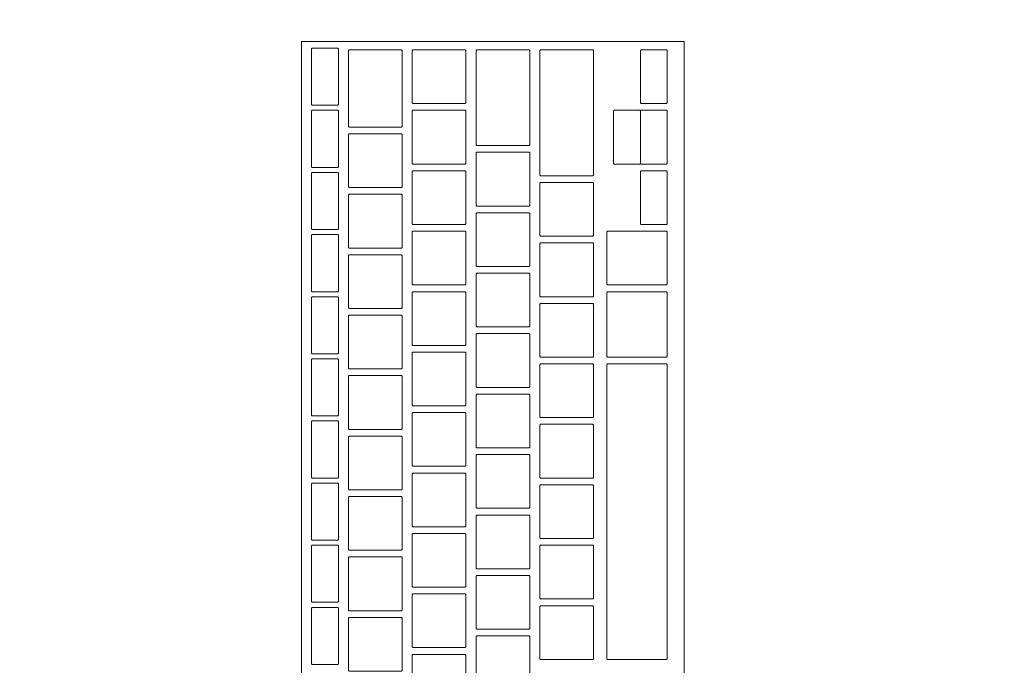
# Model space of a CAD drawing. Header units: metres. Extents: x -3.6 to 90.7, y -11.1 to 18.
# Tile 663 of 708: x 54.9 to 55.2, y 11.9 to 12.1. Entities that reach past the tile are written whole.
import ezdxf

# ---------------------------------------------------------------- set-up
doc = ezdxf.new("R2010")
doc.units = ezdxf.units.M
doc.header["$MEASUREMENT"] = 0
doc.linetypes.add('Wipeout_Contour', pattern=[1, 0, -1])
doc.layers.add('152 - Bemaßung_ Beschriftung.Ausbau', color=7, linetype='Continuous')
doc.layers.add('701 - Einrichtung.Möbel', color=7, linetype='Continuous')
doc.styles.add('ERSTELLTER_STIL_2', font='txt')
doc.dimstyles.new('ERSTELLTER_STIL__3', dxfattribs={"dimtxt": 0.1, "dimasz": 0.0532, "dimexe": 0.18, "dimexo": 0.0625, "dimgap": 0, "dimtad": 1, "dimtih": 1, "dimtoh": 1, "dimzin": 0, "dimdsep": 46, "dimtxsty": 'ERSTELLTER_STIL_2', "dimblk": 'ARROWHEAD_2', "dimblk1": 'ARROWHEAD_2', "dimblk2": 'ARROWHEAD_2', "dimcen": 0.09, "dimse1": 1, "dimse2": 1, "dimclrd": 7, "dimclre": 7, "dimclrt": 7, "dimazin": 0, "dimtfac": 1, "dimtdec": 4, "dimtmove": 0, "dimatfit": 3, "dimfxl": 1, "dimtolj": 1, "dimtzin": 0, "dimarcsym": 0})

# ---------------------------------------------------------------- blocks, each defined once
blk = doc.blocks.new('*D280')
at = {"layer": '152 - Bemaßung_ Beschriftung.Ausbau', "color": 7, "linetype": 'Continuous', "lineweight": 5}
for p, q in [((54.59997, 15.3025), (54.59997, 15.4075)), ((58.055, 15.3025), (58.055, 15.4075)), ((54.62018, 15.39), (54.57977, 15.32)), ((58.07521, 15.39), (58.03479, 15.32)), ((54.59997, 15.355), (58.055, 15.355))]:
    blk.add_line(p, q, dxfattribs=at)
at = {"layer": '152 - Bemaßung_ Beschriftung.Ausbau', "color": 7, "lineweight": 5, "char_height": 0.1, "attachment_point": 7, "style": 'ERSTELLTER_STIL_2'}
for s, insert in [('\\A1;{\\pql;\\fArial|b0|i0|c0|p38;3,45\\fArial|b0|i0|c0|p38;\\A1{\\H.66x;\\S5^  ;}}', (56.09353, 15.35559)), ('\\A1;{\\pql;\\fArial|b0|i0|c0|p38;14}', (57.883, 15.375))]:
    blk.add_mtext(s, dxfattribs=dict(at, insert=insert))
blk = doc.blocks.new('ARROWHEAD_2')
at = {"color": 0, "linetype": 'Continuous', "lineweight": 0}
for p, q in [((-0.3781, -0.655), (0.3781, 0.655)), ((0, 0), (-1, 0))]:
    blk.add_line(p, q, dxfattribs=at)

msp = doc.modelspace()

# ---------------------------------------------------------------- wipeouts: each hides what was drawn before it
at = {"color": 254, "linetype": 'Wipeout_Contour', "lineweight": 0, "ltscale": 341.086211}
msp.add_wipeout([(54.59997, 10.68998), (56.79997, 10.68998), (56.79997, 11.48998), (55.39997, 11.48998), (55.39997, 12.68998), (54.59997, 12.68998)], dxfattribs=at).dxf.layer = '701 - Einrichtung.Möbel'

# ---------------------------------------------------------------- next in the draw order: wipeouts: each hides what was drawn before it
at = {"color": 254, "linetype": 'Wipeout_Contour', "lineweight": 0, "ltscale": 225.330945}
msp.add_wipeout([(55.10389, 11.82684), (55.10389, 12.08884), (54.98989, 12.08884), (54.98989, 11.82684)], dxfattribs=at).dxf.layer = '701 - Einrichtung.Möbel'

# ---------------------------------------------------------------- next in the draw order: linework, layer by layer
at = {"layer": '701 - Einrichtung.Möbel', "color": 7, "linetype": 'Continuous', "lineweight": 5, "flags": 128}
msp.add_lwpolyline([(55.10389, 11.82684), (55.10389, 12.08884), (54.98989, 12.08884), (54.98989, 11.82684)], close=True, dxfattribs=at)

# ---------------------------------------------------------------- next in the draw order: wipeouts: each hides what was drawn before it
at = {"color": 254, "linetype": 'Wipeout_Contour', "lineweight": 0, "ltscale": 506.301473}
msp.add_wipeout([(55.00089, 12.07834), (55.00089, 12.08664), (55.00069, 12.08684), (54.99309, 12.08684), (54.99289, 12.08664), (54.99289, 12.07004), (54.99309, 12.06984), (55.00069, 12.06984), (55.00089, 12.07004)], dxfattribs=at).dxf.layer = '701 - Einrichtung.Möbel'
at = {"color": 254, "linetype": 'Wipeout_Contour', "lineweight": 0, "ltscale": 506.43066}
msp.add_wipeout([(55.01989, 12.07484), (55.01989, 12.08614), (55.01969, 12.08634), (55.00409, 12.08634), (55.00389, 12.08614), (55.00389, 12.06354), (55.00409, 12.06334), (55.01969, 12.06334), (55.01989, 12.06354)], dxfattribs=at).dxf.layer = '701 - Einrichtung.Möbel'
at = {"color": 254, "linetype": 'Wipeout_Contour', "lineweight": 0, "ltscale": 506.604177}
msp.add_wipeout([(55.03889, 12.07834), (55.03889, 12.08614), (55.03869, 12.08634), (55.02309, 12.08634), (55.02289, 12.08614), (55.02289, 12.07054), (55.02309, 12.07034), (55.03869, 12.07034), (55.03889, 12.07054)], dxfattribs=at).dxf.layer = '701 - Einrichtung.Möbel'
at = {"color": 254, "linetype": 'Wipeout_Contour', "lineweight": 0, "ltscale": 506.759536}
msp.add_wipeout([(55.05789, 12.07209), (55.05789, 12.08614), (55.05769, 12.08634), (55.04209, 12.08634), (55.04189, 12.08614), (55.04189, 12.05804), (55.04209, 12.05784), (55.05769, 12.05784), (55.05789, 12.05804)], dxfattribs=at).dxf.layer = '701 - Einrichtung.Möbel'
at = {"color": 254, "linetype": 'Wipeout_Contour', "lineweight": 0, "ltscale": 506.918099}
msp.add_wipeout([(55.07689, 12.06759), (55.07689, 12.08614), (55.07669, 12.08634), (55.06109, 12.08634), (55.06089, 12.08614), (55.06089, 12.04904), (55.06109, 12.04884), (55.07669, 12.04884), (55.07689, 12.04904)], dxfattribs=at).dxf.layer = '701 - Einrichtung.Möbel'
at = {"color": 254, "linetype": 'Wipeout_Contour', "lineweight": 0, "ltscale": 507.162865}
msp.add_wipeout([(55.09889, 12.07834), (55.09889, 12.08614), (55.09869, 12.08634), (55.09109, 12.08634), (55.09089, 12.08614), (55.09089, 12.07054), (55.09109, 12.07034), (55.09869, 12.07034), (55.09889, 12.07054)], dxfattribs=at).dxf.layer = '701 - Einrichtung.Möbel'
at = {"color": 254, "linetype": 'Wipeout_Contour', "lineweight": 0, "ltscale": 506.265751}
msp.add_wipeout([(55.00089, 12.05984), (55.00089, 12.06814), (55.00069, 12.06834), (54.99309, 12.06834), (54.99289, 12.06814), (54.99289, 12.05154), (54.99309, 12.05134), (55.00069, 12.05134), (55.00089, 12.05154)], dxfattribs=at).dxf.layer = '701 - Einrichtung.Möbel'
at = {"color": 254, "linetype": 'Wipeout_Contour', "lineweight": 0, "ltscale": 506.56944}
msp.add_wipeout([(55.03889, 12.06034), (55.03889, 12.06814), (55.03869, 12.06834), (55.02309, 12.06834), (55.02289, 12.06814), (55.02289, 12.05254), (55.02309, 12.05234), (55.03869, 12.05234), (55.03889, 12.05254)], dxfattribs=at).dxf.layer = '701 - Einrichtung.Möbel'
at = {"color": 254, "linetype": 'Wipeout_Contour', "lineweight": 0, "ltscale": 507.128167}
msp.add_wipeout([(55.09889, 12.06034), (55.09889, 12.06814), (55.09869, 12.06834), (55.09109, 12.06834), (55.09089, 12.06814), (55.09089, 12.05254), (55.09109, 12.05234), (55.09869, 12.05234), (55.09889, 12.05254)], dxfattribs=at).dxf.layer = '701 - Einrichtung.Möbel'
at = {"color": 254, "linetype": 'Wipeout_Contour', "lineweight": 0, "ltscale": 506.388919}
msp.add_wipeout([(55.01989, 12.05334), (55.01989, 12.06114), (55.01969, 12.06134), (55.00409, 12.06134), (55.00389, 12.06114), (55.00389, 12.04554), (55.00409, 12.04534), (55.01969, 12.04534), (55.01989, 12.04554)], dxfattribs=at).dxf.layer = '701 - Einrichtung.Möbel'
at = {"color": 254, "linetype": 'Wipeout_Contour', "lineweight": 0, "ltscale": 506.712378}
msp.add_wipeout([(55.05789, 12.04784), (55.05789, 12.05564), (55.05769, 12.05584), (55.04209, 12.05584), (55.04189, 12.05564), (55.04189, 12.04004), (55.04209, 12.03984), (55.05769, 12.03984), (55.05789, 12.04004)], dxfattribs=at).dxf.layer = '701 - Einrichtung.Möbel'
at = {"color": 254, "linetype": 'Wipeout_Contour', "lineweight": 0, "ltscale": 506.230081}
msp.add_wipeout([(55.00089, 12.04134), (55.00089, 12.04964), (55.00069, 12.04984), (54.99309, 12.04984), (54.99289, 12.04964), (54.99289, 12.03304), (54.99309, 12.03284), (55.00069, 12.03284), (55.00089, 12.03304)], dxfattribs=at).dxf.layer = '701 - Einrichtung.Möbel'
at = {"color": 254, "linetype": 'Wipeout_Contour', "lineweight": 0, "ltscale": 506.534753}
msp.add_wipeout([(55.03889, 12.04234), (55.03889, 12.05014), (55.03869, 12.05034), (55.02309, 12.05034), (55.02289, 12.05014), (55.02289, 12.03454), (55.02309, 12.03434), (55.03869, 12.03434), (55.03889, 12.03454)], dxfattribs=at).dxf.layer = '701 - Einrichtung.Möbel'
at = {"color": 254, "linetype": 'Wipeout_Contour', "lineweight": 0, "ltscale": 507.093518}
msp.add_wipeout([(55.09889, 12.04234), (55.09889, 12.05014), (55.09869, 12.05034), (55.09109, 12.05034), (55.09089, 12.05014), (55.09089, 12.03454), (55.09109, 12.03434), (55.09869, 12.03434), (55.09889, 12.03454)], dxfattribs=at).dxf.layer = '701 - Einrichtung.Möbel'
at = {"color": 254, "linetype": 'Wipeout_Contour', "lineweight": 0, "ltscale": 506.862091}
msp.add_wipeout([(55.07689, 12.03884), (55.07689, 12.04664), (55.07669, 12.04684), (55.06109, 12.04684), (55.06089, 12.04664), (55.06089, 12.03104), (55.06109, 12.03084), (55.07669, 12.03084), (55.07689, 12.03104)], dxfattribs=at).dxf.layer = '701 - Einrichtung.Möbel'
at = {"color": 254, "linetype": 'Wipeout_Contour', "lineweight": 0, "ltscale": 506.35424}
msp.add_wipeout([(55.01989, 12.03534), (55.01989, 12.04314), (55.01969, 12.04334), (55.00409, 12.04334), (55.00389, 12.04314), (55.00389, 12.02754), (55.00409, 12.02734), (55.01969, 12.02734), (55.01989, 12.02754)], dxfattribs=at).dxf.layer = '701 - Einrichtung.Möbel'
at = {"color": 254, "linetype": 'Wipeout_Contour', "lineweight": 0, "ltscale": 506.677737}
msp.add_wipeout([(55.05789, 12.02984), (55.05789, 12.03764), (55.05769, 12.03784), (55.04209, 12.03784), (55.04189, 12.03764), (55.04189, 12.02204), (55.04209, 12.02184), (55.05769, 12.02184), (55.05789, 12.02204)], dxfattribs=at).dxf.layer = '701 - Einrichtung.Möbel'
at = {"color": 254, "linetype": 'Wipeout_Contour', "lineweight": 0, "ltscale": 506.194463}
msp.add_wipeout([(55.00089, 12.02284), (55.00089, 12.03114), (55.00069, 12.03134), (54.99309, 12.03134), (54.99289, 12.03114), (54.99289, 12.01454), (54.99309, 12.01434), (55.00069, 12.01434), (55.00089, 12.01454)], dxfattribs=at).dxf.layer = '701 - Einrichtung.Möbel'
at = {"color": 254, "linetype": 'Wipeout_Contour', "lineweight": 0, "ltscale": 506.500115}
msp.add_wipeout([(55.03889, 12.02434), (55.03889, 12.03214), (55.03869, 12.03234), (55.02309, 12.03234), (55.02289, 12.03214), (55.02289, 12.01654), (55.02309, 12.01634), (55.03869, 12.01634), (55.03889, 12.01654)], dxfattribs=at).dxf.layer = '701 - Einrichtung.Möbel'
at = {"color": 254, "linetype": 'Wipeout_Contour', "lineweight": 0, "ltscale": 507.019817}
msp.add_wipeout([(55.09889, 12.02434), (55.09889, 12.03214), (55.09869, 12.03234), (55.08109, 12.03234), (55.08089, 12.03214), (55.08089, 12.01654), (55.08109, 12.01634), (55.09869, 12.01634), (55.09889, 12.01654)], dxfattribs=at).dxf.layer = '701 - Einrichtung.Möbel'
at = {"color": 254, "linetype": 'Wipeout_Contour', "lineweight": 0, "ltscale": 506.827486}
msp.add_wipeout([(55.07689, 12.02084), (55.07689, 12.02864), (55.07669, 12.02884), (55.06109, 12.02884), (55.06089, 12.02864), (55.06089, 12.01304), (55.06109, 12.01284), (55.07669, 12.01284), (55.07689, 12.01304)], dxfattribs=at).dxf.layer = '701 - Einrichtung.Möbel'
at = {"color": 254, "linetype": 'Wipeout_Contour', "lineweight": 0, "ltscale": 506.31961}
msp.add_wipeout([(55.01989, 12.01734), (55.01989, 12.02514), (55.01969, 12.02534), (55.00409, 12.02534), (55.00389, 12.02514), (55.00389, 12.00954), (55.00409, 12.00934), (55.01969, 12.00934), (55.01989, 12.00954)], dxfattribs=at).dxf.layer = '701 - Einrichtung.Möbel'
at = {"color": 254, "linetype": 'Wipeout_Contour', "lineweight": 0, "ltscale": 506.643145}
msp.add_wipeout([(55.05789, 12.01184), (55.05789, 12.01964), (55.05769, 12.01984), (55.04209, 12.01984), (55.04189, 12.01964), (55.04189, 12.00404), (55.04209, 12.00384), (55.05769, 12.00384), (55.05789, 12.00404)], dxfattribs=at).dxf.layer = '701 - Einrichtung.Möbel'
at = {"color": 254, "linetype": 'Wipeout_Contour', "lineweight": 0, "ltscale": 506.465527}
msp.add_wipeout([(55.03889, 12.00634), (55.03889, 12.01414), (55.03869, 12.01434), (55.02309, 12.01434), (55.02289, 12.01414), (55.02289, 11.99854), (55.02309, 11.99834), (55.03869, 11.99834), (55.03889, 11.99854)], dxfattribs=at).dxf.layer = '701 - Einrichtung.Möbel'
at = {"color": 254, "linetype": 'Wipeout_Contour', "lineweight": 0, "ltscale": 506.982045}
msp.add_wipeout([(55.09889, 12.00459), (55.09889, 12.01414), (55.09869, 12.01434), (55.08109, 12.01434), (55.08089, 12.01414), (55.08089, 11.99504), (55.08109, 11.99484), (55.09869, 11.99484), (55.09889, 11.99504)], dxfattribs=at).dxf.layer = '701 - Einrichtung.Möbel'
at = {"color": 254, "linetype": 'Wipeout_Contour', "lineweight": 0, "ltscale": 506.158898}
msp.add_wipeout([(55.00089, 12.00434), (55.00089, 12.01264), (55.00069, 12.01284), (54.99309, 12.01284), (54.99289, 12.01264), (54.99289, 11.99604), (54.99309, 11.99584), (55.00069, 11.99584), (55.00089, 11.99604)], dxfattribs=at).dxf.layer = '701 - Einrichtung.Möbel'
at = {"color": 254, "linetype": 'Wipeout_Contour', "lineweight": 0, "ltscale": 506.79293}
msp.add_wipeout([(55.07689, 12.00284), (55.07689, 12.01064), (55.07669, 12.01084), (55.06109, 12.01084), (55.06089, 12.01064), (55.06089, 11.99504), (55.06109, 11.99484), (55.07669, 11.99484), (55.07689, 11.99504)], dxfattribs=at).dxf.layer = '701 - Einrichtung.Möbel'
at = {"color": 254, "linetype": 'Wipeout_Contour', "lineweight": 0, "ltscale": 506.285029}
msp.add_wipeout([(55.01989, 11.99934), (55.01989, 12.00714), (55.01969, 12.00734), (55.00409, 12.00734), (55.00389, 12.00714), (55.00389, 11.99154), (55.00409, 11.99134), (55.01969, 11.99134), (55.01989, 11.99154)], dxfattribs=at).dxf.layer = '701 - Einrichtung.Möbel'
at = {"color": 254, "linetype": 'Wipeout_Contour', "lineweight": 0, "ltscale": 506.608602}
msp.add_wipeout([(55.05789, 11.99384), (55.05789, 12.00164), (55.05769, 12.00184), (55.04209, 12.00184), (55.04189, 12.00164), (55.04189, 11.98604), (55.04209, 11.98584), (55.05769, 11.98584), (55.05789, 11.98604)], dxfattribs=at).dxf.layer = '701 - Einrichtung.Möbel'
at = {"color": 254, "linetype": 'Wipeout_Contour', "lineweight": 0, "ltscale": 506.430988}
msp.add_wipeout([(55.03889, 11.98834), (55.03889, 11.99614), (55.03869, 11.99634), (55.02309, 11.99634), (55.02289, 11.99614), (55.02289, 11.98054), (55.02309, 11.98034), (55.03869, 11.98034), (55.03889, 11.98054)], dxfattribs=at).dxf.layer = '701 - Einrichtung.Möbel'
at = {"color": 254, "linetype": 'Wipeout_Contour', "lineweight": 0, "ltscale": 506.123385}
msp.add_wipeout([(55.00089, 11.98584), (55.00089, 11.99414), (55.00069, 11.99434), (54.99309, 11.99434), (54.99289, 11.99414), (54.99289, 11.97754), (54.99309, 11.97734), (55.00069, 11.97734), (55.00089, 11.97754)], dxfattribs=at).dxf.layer = '701 - Einrichtung.Möbel'
at = {"color": 254, "linetype": 'Wipeout_Contour', "lineweight": 0, "ltscale": 506.758423}
msp.add_wipeout([(55.07689, 11.98484), (55.07689, 11.99264), (55.07669, 11.99284), (55.06109, 11.99284), (55.06089, 11.99264), (55.06089, 11.97704), (55.06109, 11.97684), (55.07669, 11.97684), (55.07689, 11.97704)], dxfattribs=at).dxf.layer = '701 - Einrichtung.Möbel'
at = {"color": 254, "linetype": 'Wipeout_Contour', "lineweight": 0, "ltscale": 506.876948}
msp.add_wipeout([(55.09889, 11.94884), (55.09889, 11.99264), (55.09869, 11.99284), (55.08109, 11.99284), (55.08089, 11.99264), (55.08089, 11.90504), (55.08109, 11.90484), (55.09869, 11.90484), (55.09889, 11.90504)], dxfattribs=at).dxf.layer = '701 - Einrichtung.Möbel'
at = {"color": 254, "linetype": 'Wipeout_Contour', "lineweight": 0, "ltscale": 506.250498}
msp.add_wipeout([(55.01989, 11.98134), (55.01989, 11.98914), (55.01969, 11.98934), (55.00409, 11.98934), (55.00389, 11.98914), (55.00389, 11.97354), (55.00409, 11.97334), (55.01969, 11.97334), (55.01989, 11.97354)], dxfattribs=at).dxf.layer = '701 - Einrichtung.Möbel'
at = {"color": 254, "linetype": 'Wipeout_Contour', "lineweight": 0, "ltscale": 506.574109}
msp.add_wipeout([(55.05789, 11.97584), (55.05789, 11.98364), (55.05769, 11.98384), (55.04209, 11.98384), (55.04189, 11.98364), (55.04189, 11.96804), (55.04209, 11.96784), (55.05769, 11.96784), (55.05789, 11.96804)], dxfattribs=at).dxf.layer = '701 - Einrichtung.Möbel'
at = {"color": 254, "linetype": 'Wipeout_Contour', "lineweight": 0, "ltscale": 506.396499}
msp.add_wipeout([(55.03889, 11.97034), (55.03889, 11.97814), (55.03869, 11.97834), (55.02309, 11.97834), (55.02289, 11.97814), (55.02289, 11.96254), (55.02309, 11.96234), (55.03869, 11.96234), (55.03889, 11.96254)], dxfattribs=at).dxf.layer = '701 - Einrichtung.Möbel'
at = {"color": 254, "linetype": 'Wipeout_Contour', "lineweight": 0, "ltscale": 506.087924}
msp.add_wipeout([(55.00089, 11.96734), (55.00089, 11.97564), (55.00069, 11.97584), (54.99309, 11.97584), (54.99289, 11.97564), (54.99289, 11.95904), (54.99309, 11.95884), (55.00069, 11.95884), (55.00089, 11.95904)], dxfattribs=at).dxf.layer = '701 - Einrichtung.Möbel'
at = {"color": 254, "linetype": 'Wipeout_Contour', "lineweight": 0, "ltscale": 506.723966}
msp.add_wipeout([(55.07689, 11.96684), (55.07689, 11.97464), (55.07669, 11.97484), (55.06109, 11.97484), (55.06089, 11.97464), (55.06089, 11.95904), (55.06109, 11.95884), (55.07669, 11.95884), (55.07689, 11.95904)], dxfattribs=at).dxf.layer = '701 - Einrichtung.Möbel'
at = {"color": 254, "linetype": 'Wipeout_Contour', "lineweight": 0, "ltscale": 506.216017}
msp.add_wipeout([(55.01989, 11.96334), (55.01989, 11.97114), (55.01969, 11.97134), (55.00409, 11.97134), (55.00389, 11.97114), (55.00389, 11.95554), (55.00409, 11.95534), (55.01969, 11.95534), (55.01989, 11.95554)], dxfattribs=at).dxf.layer = '701 - Einrichtung.Möbel'
at = {"color": 254, "linetype": 'Wipeout_Contour', "lineweight": 0, "ltscale": 506.539665}
msp.add_wipeout([(55.05789, 11.95784), (55.05789, 11.96564), (55.05769, 11.96584), (55.04209, 11.96584), (55.04189, 11.96564), (55.04189, 11.95004), (55.04209, 11.94984), (55.05769, 11.94984), (55.05789, 11.95004)], dxfattribs=at).dxf.layer = '701 - Einrichtung.Möbel'
at = {"color": 254, "linetype": 'Wipeout_Contour', "lineweight": 0, "ltscale": 506.362059}
msp.add_wipeout([(55.03889, 11.95234), (55.03889, 11.96014), (55.03869, 11.96034), (55.02309, 11.96034), (55.02289, 11.96014), (55.02289, 11.94454), (55.02309, 11.94434), (55.03869, 11.94434), (55.03889, 11.94454)], dxfattribs=at).dxf.layer = '701 - Einrichtung.Möbel'
at = {"color": 254, "linetype": 'Wipeout_Contour', "lineweight": 0, "ltscale": 506.052515}
msp.add_wipeout([(55.00089, 11.94884), (55.00089, 11.95714), (55.00069, 11.95734), (54.99309, 11.95734), (54.99289, 11.95714), (54.99289, 11.94054), (54.99309, 11.94034), (55.00069, 11.94034), (55.00089, 11.94054)], dxfattribs=at).dxf.layer = '701 - Einrichtung.Möbel'
at = {"color": 254, "linetype": 'Wipeout_Contour', "lineweight": 0, "ltscale": 506.689559}
msp.add_wipeout([(55.07689, 11.94884), (55.07689, 11.95664), (55.07669, 11.95684), (55.06109, 11.95684), (55.06089, 11.95664), (55.06089, 11.94104), (55.06109, 11.94084), (55.07669, 11.94084), (55.07689, 11.94104)], dxfattribs=at).dxf.layer = '701 - Einrichtung.Möbel'
at = {"color": 254, "linetype": 'Wipeout_Contour', "lineweight": 0, "ltscale": 506.181585}
msp.add_wipeout([(55.01989, 11.94534), (55.01989, 11.95314), (55.01969, 11.95334), (55.00409, 11.95334), (55.00389, 11.95314), (55.00389, 11.93754), (55.00409, 11.93734), (55.01969, 11.93734), (55.01989, 11.93754)], dxfattribs=at).dxf.layer = '701 - Einrichtung.Möbel'
at = {"color": 254, "linetype": 'Wipeout_Contour', "lineweight": 0, "ltscale": 506.505271}
msp.add_wipeout([(55.05789, 11.93984), (55.05789, 11.94764), (55.05769, 11.94784), (55.04209, 11.94784), (55.04189, 11.94764), (55.04189, 11.93204), (55.04209, 11.93184), (55.05769, 11.93184), (55.05789, 11.93204)], dxfattribs=at).dxf.layer = '701 - Einrichtung.Möbel'
at = {"color": 254, "linetype": 'Wipeout_Contour', "lineweight": 0, "ltscale": 506.327668}
msp.add_wipeout([(55.03889, 11.93434), (55.03889, 11.94214), (55.03869, 11.94234), (55.02309, 11.94234), (55.02289, 11.94214), (55.02289, 11.92654), (55.02309, 11.92634), (55.03869, 11.92634), (55.03889, 11.92654)], dxfattribs=at).dxf.layer = '701 - Einrichtung.Möbel'
at = {"color": 254, "linetype": 'Wipeout_Contour', "lineweight": 0, "ltscale": 506.017159}
msp.add_wipeout([(55.00089, 11.93034), (55.00089, 11.93864), (55.00069, 11.93884), (54.99309, 11.93884), (54.99289, 11.93864), (54.99289, 11.92204), (54.99309, 11.92184), (55.00069, 11.92184), (55.00089, 11.92204)], dxfattribs=at).dxf.layer = '701 - Einrichtung.Möbel'
at = {"color": 254, "linetype": 'Wipeout_Contour', "lineweight": 0, "ltscale": 506.655201}
msp.add_wipeout([(55.07689, 11.93084), (55.07689, 11.93864), (55.07669, 11.93884), (55.06109, 11.93884), (55.06089, 11.93864), (55.06089, 11.92304), (55.06109, 11.92284), (55.07669, 11.92284), (55.07689, 11.92304)], dxfattribs=at).dxf.layer = '701 - Einrichtung.Möbel'
at = {"color": 254, "linetype": 'Wipeout_Contour', "lineweight": 0, "ltscale": 506.147202}
msp.add_wipeout([(55.01989, 11.92734), (55.01989, 11.93514), (55.01969, 11.93534), (55.00409, 11.93534), (55.00389, 11.93514), (55.00389, 11.91954), (55.00409, 11.91934), (55.01969, 11.91934), (55.01989, 11.91954)], dxfattribs=at).dxf.layer = '701 - Einrichtung.Möbel'
at = {"color": 254, "linetype": 'Wipeout_Contour', "lineweight": 0, "ltscale": 506.470926}
msp.add_wipeout([(55.05789, 11.92184), (55.05789, 11.92964), (55.05769, 11.92984), (55.04209, 11.92984), (55.04189, 11.92964), (55.04189, 11.91404), (55.04209, 11.91384), (55.05769, 11.91384), (55.05789, 11.91404)], dxfattribs=at).dxf.layer = '701 - Einrichtung.Möbel'
at = {"color": 254, "linetype": 'Wipeout_Contour', "lineweight": 0, "ltscale": 506.293327}
msp.add_wipeout([(55.03889, 11.91634), (55.03889, 11.92414), (55.03869, 11.92434), (55.02309, 11.92434), (55.02289, 11.92414), (55.02289, 11.90854), (55.02309, 11.90834), (55.03869, 11.90834), (55.03889, 11.90854)], dxfattribs=at).dxf.layer = '701 - Einrichtung.Möbel'
at = {"color": 254, "linetype": 'Wipeout_Contour', "lineweight": 0, "ltscale": 505.981855}
msp.add_wipeout([(55.00089, 11.91184), (55.00089, 11.92014), (55.00069, 11.92034), (54.99309, 11.92034), (54.99289, 11.92014), (54.99289, 11.90354), (54.99309, 11.90334), (55.00069, 11.90334), (55.00089, 11.90354)], dxfattribs=at).dxf.layer = '701 - Einrichtung.Möbel'
at = {"color": 254, "linetype": 'Wipeout_Contour', "lineweight": 0, "ltscale": 506.620892}
msp.add_wipeout([(55.07689, 11.91284), (55.07689, 11.92064), (55.07669, 11.92084), (55.06109, 11.92084), (55.06089, 11.92064), (55.06089, 11.90504), (55.06109, 11.90484), (55.07669, 11.90484), (55.07689, 11.90504)], dxfattribs=at).dxf.layer = '701 - Einrichtung.Möbel'
at = {"color": 254, "linetype": 'Wipeout_Contour', "lineweight": 0, "ltscale": 506.112869}
msp.add_wipeout([(55.01989, 11.90934), (55.01989, 11.91714), (55.01969, 11.91734), (55.00409, 11.91734), (55.00389, 11.91714), (55.00389, 11.90154), (55.00409, 11.90134), (55.01969, 11.90134), (55.01989, 11.90154)], dxfattribs=at).dxf.layer = '701 - Einrichtung.Möbel'
at = {"color": 254, "linetype": 'Wipeout_Contour', "lineweight": 0, "ltscale": 506.436631}
msp.add_wipeout([(55.05789, 11.90384), (55.05789, 11.91164), (55.05769, 11.91184), (55.04209, 11.91184), (55.04189, 11.91164), (55.04189, 11.89604), (55.04209, 11.89584), (55.05769, 11.89584), (55.05789, 11.89604)], dxfattribs=at).dxf.layer = '701 - Einrichtung.Möbel'
at = {"color": 254, "linetype": 'Wipeout_Contour', "lineweight": 0, "ltscale": 506.259036}
msp.add_wipeout([(55.03889, 11.89834), (55.03889, 11.90614), (55.03869, 11.90634), (55.02309, 11.90634), (55.02289, 11.90614), (55.02289, 11.89054), (55.02309, 11.89034), (55.03869, 11.89034), (55.03889, 11.89054)], dxfattribs=at).dxf.layer = '701 - Einrichtung.Möbel'

# ---------------------------------------------------------------- next in the draw order: linework, layer by layer
at = {"layer": '701 - Einrichtung.Möbel', "color": 7, "linetype": 'Continuous', "lineweight": 5, "flags": 128}
for points in [[(55.00089, 12.07834), (55.00089, 12.08664), (55.00069, 12.08684), (54.99309, 12.08684), (54.99289, 12.08664), (54.99289, 12.07004), (54.99309, 12.06984), (55.00069, 12.06984), (55.00089, 12.07004)], [(55.01989, 12.07484), (55.01989, 12.08614), (55.01969, 12.08634), (55.00409, 12.08634), (55.00389, 12.08614), (55.00389, 12.06354), (55.00409, 12.06334), (55.01969, 12.06334), (55.01989, 12.06354)], [(55.03889, 12.07834), (55.03889, 12.08614), (55.03869, 12.08634), (55.02309, 12.08634), (55.02289, 12.08614), (55.02289, 12.07054), (55.02309, 12.07034), (55.03869, 12.07034), (55.03889, 12.07054)], [(55.05789, 12.07209), (55.05789, 12.08614), (55.05769, 12.08634), (55.04209, 12.08634), (55.04189, 12.08614), (55.04189, 12.05804), (55.04209, 12.05784), (55.05769, 12.05784), (55.05789, 12.05804)], [(55.07689, 12.06759), (55.07689, 12.08614), (55.07669, 12.08634), (55.06109, 12.08634), (55.06089, 12.08614), (55.06089, 12.04904), (55.06109, 12.04884), (55.07669, 12.04884), (55.07689, 12.04904)], [(55.09889, 12.07834), (55.09889, 12.08614), (55.09869, 12.08634), (55.09109, 12.08634), (55.09089, 12.08614), (55.09089, 12.07054), (55.09109, 12.07034), (55.09869, 12.07034), (55.09889, 12.07054)], [(55.00089, 12.05984), (55.00089, 12.06814), (55.00069, 12.06834), (54.99309, 12.06834), (54.99289, 12.06814), (54.99289, 12.05154), (54.99309, 12.05134), (55.00069, 12.05134), (55.00089, 12.05154)], [(55.03889, 12.06034), (55.03889, 12.06814), (55.03869, 12.06834), (55.02309, 12.06834), (55.02289, 12.06814), (55.02289, 12.05254), (55.02309, 12.05234), (55.03869, 12.05234), (55.03889, 12.05254)], [(55.09889, 12.06034), (55.09889, 12.06814), (55.09869, 12.06834), (55.09109, 12.06834), (55.09089, 12.06814), (55.09089, 12.05254), (55.09109, 12.05234), (55.09869, 12.05234), (55.09889, 12.05254)], [(55.01989, 12.05334), (55.01989, 12.06114), (55.01969, 12.06134), (55.00409, 12.06134), (55.00389, 12.06114), (55.00389, 12.04554), (55.00409, 12.04534), (55.01969, 12.04534), (55.01989, 12.04554)], [(55.05789, 12.04784), (55.05789, 12.05564), (55.05769, 12.05584), (55.04209, 12.05584), (55.04189, 12.05564), (55.04189, 12.04004), (55.04209, 12.03984), (55.05769, 12.03984), (55.05789, 12.04004)], [(55.00089, 12.04134), (55.00089, 12.04964), (55.00069, 12.04984), (54.99309, 12.04984), (54.99289, 12.04964), (54.99289, 12.03304), (54.99309, 12.03284), (55.00069, 12.03284), (55.00089, 12.03304)], [(55.03889, 12.04234), (55.03889, 12.05014), (55.03869, 12.05034), (55.02309, 12.05034), (55.02289, 12.05014), (55.02289, 12.03454), (55.02309, 12.03434), (55.03869, 12.03434), (55.03889, 12.03454)], [(55.09889, 12.04234), (55.09889, 12.05014), (55.09869, 12.05034), (55.09109, 12.05034), (55.09089, 12.05014), (55.09089, 12.03454), (55.09109, 12.03434), (55.09869, 12.03434), (55.09889, 12.03454)], [(55.07689, 12.03884), (55.07689, 12.04664), (55.07669, 12.04684), (55.06109, 12.04684), (55.06089, 12.04664), (55.06089, 12.03104), (55.06109, 12.03084), (55.07669, 12.03084), (55.07689, 12.03104)], [(55.01989, 12.03534), (55.01989, 12.04314), (55.01969, 12.04334), (55.00409, 12.04334), (55.00389, 12.04314), (55.00389, 12.02754), (55.00409, 12.02734), (55.01969, 12.02734), (55.01989, 12.02754)], [(55.05789, 12.02984), (55.05789, 12.03764), (55.05769, 12.03784), (55.04209, 12.03784), (55.04189, 12.03764), (55.04189, 12.02204), (55.04209, 12.02184), (55.05769, 12.02184), (55.05789, 12.02204)], [(55.00089, 12.02284), (55.00089, 12.03114), (55.00069, 12.03134), (54.99309, 12.03134), (54.99289, 12.03114), (54.99289, 12.01454), (54.99309, 12.01434), (55.00069, 12.01434), (55.00089, 12.01454)], [(55.03889, 12.02434), (55.03889, 12.03214), (55.03869, 12.03234), (55.02309, 12.03234), (55.02289, 12.03214), (55.02289, 12.01654), (55.02309, 12.01634), (55.03869, 12.01634), (55.03889, 12.01654)], [(55.09889, 12.02434), (55.09889, 12.03214), (55.09869, 12.03234), (55.08109, 12.03234), (55.08089, 12.03214), (55.08089, 12.01654), (55.08109, 12.01634), (55.09869, 12.01634), (55.09889, 12.01654)], [(55.07689, 12.02084), (55.07689, 12.02864), (55.07669, 12.02884), (55.06109, 12.02884), (55.06089, 12.02864), (55.06089, 12.01304), (55.06109, 12.01284), (55.07669, 12.01284), (55.07689, 12.01304)], [(55.01989, 12.01734), (55.01989, 12.02514), (55.01969, 12.02534), (55.00409, 12.02534), (55.00389, 12.02514), (55.00389, 12.00954), (55.00409, 12.00934), (55.01969, 12.00934), (55.01989, 12.00954)], [(55.05789, 12.01184), (55.05789, 12.01964), (55.05769, 12.01984), (55.04209, 12.01984), (55.04189, 12.01964), (55.04189, 12.00404), (55.04209, 12.00384), (55.05769, 12.00384), (55.05789, 12.00404)], [(55.03889, 12.00634), (55.03889, 12.01414), (55.03869, 12.01434), (55.02309, 12.01434), (55.02289, 12.01414), (55.02289, 11.99854), (55.02309, 11.99834), (55.03869, 11.99834), (55.03889, 11.99854)], [(55.09889, 12.00459), (55.09889, 12.01414), (55.09869, 12.01434), (55.08109, 12.01434), (55.08089, 12.01414), (55.08089, 11.99504), (55.08109, 11.99484), (55.09869, 11.99484), (55.09889, 11.99504)], [(55.00089, 12.00434), (55.00089, 12.01264), (55.00069, 12.01284), (54.99309, 12.01284), (54.99289, 12.01264), (54.99289, 11.99604), (54.99309, 11.99584), (55.00069, 11.99584), (55.00089, 11.99604)], [(55.07689, 12.00284), (55.07689, 12.01064), (55.07669, 12.01084), (55.06109, 12.01084), (55.06089, 12.01064), (55.06089, 11.99504), (55.06109, 11.99484), (55.07669, 11.99484), (55.07689, 11.99504)], [(55.01989, 11.99934), (55.01989, 12.00714), (55.01969, 12.00734), (55.00409, 12.00734), (55.00389, 12.00714), (55.00389, 11.99154), (55.00409, 11.99134), (55.01969, 11.99134), (55.01989, 11.99154)], [(55.05789, 11.99384), (55.05789, 12.00164), (55.05769, 12.00184), (55.04209, 12.00184), (55.04189, 12.00164), (55.04189, 11.98604), (55.04209, 11.98584), (55.05769, 11.98584), (55.05789, 11.98604)], [(55.03889, 11.98834), (55.03889, 11.99614), (55.03869, 11.99634), (55.02309, 11.99634), (55.02289, 11.99614), (55.02289, 11.98054), (55.02309, 11.98034), (55.03869, 11.98034), (55.03889, 11.98054)], [(55.00089, 11.98584), (55.00089, 11.99414), (55.00069, 11.99434), (54.99309, 11.99434), (54.99289, 11.99414), (54.99289, 11.97754), (54.99309, 11.97734), (55.00069, 11.97734), (55.00089, 11.97754)], [(55.07689, 11.98484), (55.07689, 11.99264), (55.07669, 11.99284), (55.06109, 11.99284), (55.06089, 11.99264), (55.06089, 11.97704), (55.06109, 11.97684), (55.07669, 11.97684), (55.07689, 11.97704)], [(55.09889, 11.94884), (55.09889, 11.99264), (55.09869, 11.99284), (55.08109, 11.99284), (55.08089, 11.99264), (55.08089, 11.90504), (55.08109, 11.90484), (55.09869, 11.90484), (55.09889, 11.90504)], [(55.01989, 11.98134), (55.01989, 11.98914), (55.01969, 11.98934), (55.00409, 11.98934), (55.00389, 11.98914), (55.00389, 11.97354), (55.00409, 11.97334), (55.01969, 11.97334), (55.01989, 11.97354)], [(55.05789, 11.97584), (55.05789, 11.98364), (55.05769, 11.98384), (55.04209, 11.98384), (55.04189, 11.98364), (55.04189, 11.96804), (55.04209, 11.96784), (55.05769, 11.96784), (55.05789, 11.96804)], [(55.03889, 11.97034), (55.03889, 11.97814), (55.03869, 11.97834), (55.02309, 11.97834), (55.02289, 11.97814), (55.02289, 11.96254), (55.02309, 11.96234), (55.03869, 11.96234), (55.03889, 11.96254)], [(55.00089, 11.96734), (55.00089, 11.97564), (55.00069, 11.97584), (54.99309, 11.97584), (54.99289, 11.97564), (54.99289, 11.95904), (54.99309, 11.95884), (55.00069, 11.95884), (55.00089, 11.95904)], [(55.07689, 11.96684), (55.07689, 11.97464), (55.07669, 11.97484), (55.06109, 11.97484), (55.06089, 11.97464), (55.06089, 11.95904), (55.06109, 11.95884), (55.07669, 11.95884), (55.07689, 11.95904)], [(55.01989, 11.96334), (55.01989, 11.97114), (55.01969, 11.97134), (55.00409, 11.97134), (55.00389, 11.97114), (55.00389, 11.95554), (55.00409, 11.95534), (55.01969, 11.95534), (55.01989, 11.95554)], [(55.05789, 11.95784), (55.05789, 11.96564), (55.05769, 11.96584), (55.04209, 11.96584), (55.04189, 11.96564), (55.04189, 11.95004), (55.04209, 11.94984), (55.05769, 11.94984), (55.05789, 11.95004)], [(55.03889, 11.95234), (55.03889, 11.96014), (55.03869, 11.96034), (55.02309, 11.96034), (55.02289, 11.96014), (55.02289, 11.94454), (55.02309, 11.94434), (55.03869, 11.94434), (55.03889, 11.94454)], [(55.00089, 11.94884), (55.00089, 11.95714), (55.00069, 11.95734), (54.99309, 11.95734), (54.99289, 11.95714), (54.99289, 11.94054), (54.99309, 11.94034), (55.00069, 11.94034), (55.00089, 11.94054)], [(55.07689, 11.94884), (55.07689, 11.95664), (55.07669, 11.95684), (55.06109, 11.95684), (55.06089, 11.95664), (55.06089, 11.94104), (55.06109, 11.94084), (55.07669, 11.94084), (55.07689, 11.94104)], [(55.01989, 11.94534), (55.01989, 11.95314), (55.01969, 11.95334), (55.00409, 11.95334), (55.00389, 11.95314), (55.00389, 11.93754), (55.00409, 11.93734), (55.01969, 11.93734), (55.01989, 11.93754)], [(55.05789, 11.93984), (55.05789, 11.94764), (55.05769, 11.94784), (55.04209, 11.94784), (55.04189, 11.94764), (55.04189, 11.93204), (55.04209, 11.93184), (55.05769, 11.93184), (55.05789, 11.93204)], [(55.03889, 11.93434), (55.03889, 11.94214), (55.03869, 11.94234), (55.02309, 11.94234), (55.02289, 11.94214), (55.02289, 11.92654), (55.02309, 11.92634), (55.03869, 11.92634), (55.03889, 11.92654)], [(55.00089, 11.93034), (55.00089, 11.93864), (55.00069, 11.93884), (54.99309, 11.93884), (54.99289, 11.93864), (54.99289, 11.92204), (54.99309, 11.92184), (55.00069, 11.92184), (55.00089, 11.92204)], [(55.07689, 11.93084), (55.07689, 11.93864), (55.07669, 11.93884), (55.06109, 11.93884), (55.06089, 11.93864), (55.06089, 11.92304), (55.06109, 11.92284), (55.07669, 11.92284), (55.07689, 11.92304)], [(55.01989, 11.92734), (55.01989, 11.93514), (55.01969, 11.93534), (55.00409, 11.93534), (55.00389, 11.93514), (55.00389, 11.91954), (55.00409, 11.91934), (55.01969, 11.91934), (55.01989, 11.91954)], [(55.05789, 11.92184), (55.05789, 11.92964), (55.05769, 11.92984), (55.04209, 11.92984), (55.04189, 11.92964), (55.04189, 11.91404), (55.04209, 11.91384), (55.05769, 11.91384), (55.05789, 11.91404)], [(55.03889, 11.91634), (55.03889, 11.92414), (55.03869, 11.92434), (55.02309, 11.92434), (55.02289, 11.92414), (55.02289, 11.90854), (55.02309, 11.90834), (55.03869, 11.90834), (55.03889, 11.90854)], [(55.00089, 11.91184), (55.00089, 11.92014), (55.00069, 11.92034), (54.99309, 11.92034), (54.99289, 11.92014), (54.99289, 11.90354), (54.99309, 11.90334), (55.00069, 11.90334), (55.00089, 11.90354)], [(55.07689, 11.91284), (55.07689, 11.92064), (55.07669, 11.92084), (55.06109, 11.92084), (55.06089, 11.92064), (55.06089, 11.90504), (55.06109, 11.90484), (55.07669, 11.90484), (55.07689, 11.90504)], [(55.01989, 11.90934), (55.01989, 11.91714), (55.01969, 11.91734), (55.00409, 11.91734), (55.00389, 11.91714), (55.00389, 11.90154), (55.00409, 11.90134), (55.01969, 11.90134), (55.01989, 11.90154)], [(55.05789, 11.90384), (55.05789, 11.91164), (55.05769, 11.91184), (55.04209, 11.91184), (55.04189, 11.91164), (55.04189, 11.89604), (55.04209, 11.89584), (55.05769, 11.89584), (55.05789, 11.89604)], [(55.03889, 11.89834), (55.03889, 11.90614), (55.03869, 11.90634), (55.02309, 11.90634), (55.02289, 11.90614), (55.02289, 11.89054), (55.02309, 11.89034), (55.03869, 11.89034), (55.03889, 11.89054)]]:
    msp.add_lwpolyline(points, close=True, dxfattribs=at)

# ---------------------------------------------------------------- next in the draw order: wipeouts: each hides what was drawn before it
at = {"color": 254, "linetype": 'Wipeout_Contour', "lineweight": 0, "ltscale": 507.057838}
msp.add_wipeout([(55.09089, 12.06034), (55.09089, 12.06814), (55.09069, 12.06834), (55.08309, 12.06834), (55.08289, 12.06814), (55.08289, 12.05254), (55.08309, 12.05234), (55.09069, 12.05234), (55.09089, 12.05254)], dxfattribs=at).dxf.layer = '701 - Einrichtung.Möbel'

# ---------------------------------------------------------------- next in the draw order: linework, layer by layer
at = {"layer": '701 - Einrichtung.Möbel', "color": 7, "linetype": 'Continuous', "lineweight": 5, "flags": 128}
msp.add_lwpolyline([(55.09089, 12.06034), (55.09089, 12.06814), (55.09069, 12.06834), (55.08309, 12.06834), (55.08289, 12.06814), (55.08289, 12.05254), (55.08309, 12.05234), (55.09069, 12.05234), (55.09089, 12.05254)], close=True, dxfattribs=at)

# ---------------------------------------------------------------- next in the draw order: dimensions: what is measured, and where the dimension line sits
at = {"layer": '152 - Bemaßung_ Beschriftung.Ausbau', "color": 7, "linetype": 'Continuous', "lineweight": 5}
dim = msp.add_linear_dim(base=(58.055, 15.355), p1=(54.59997, 10.74998), p2=(58.055, 10.62749), dimstyle='ERSTELLTER_STIL__3', dxfattribs=at)
dim.commit()
dim.dimension.update_dxf_attribs({"geometry": '*D280', "text_midpoint": (56.35847, 15.425), "dimtype": 160})

doc.saveas('drawing.dxf')
